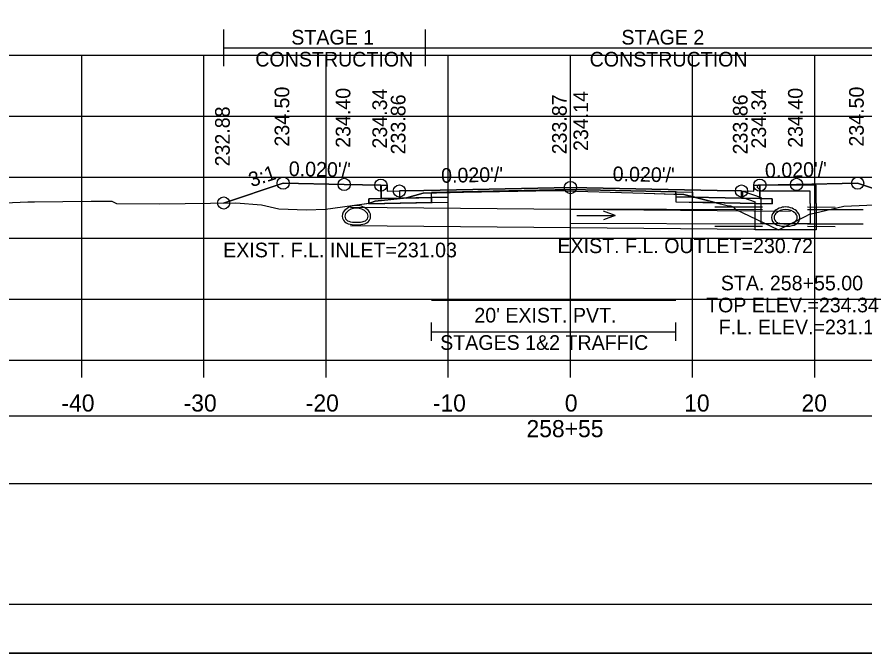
# Model space of a CAD drawing. Extents: x 1369627 to 1374022, y 380035 to 398173.
# Drawn here: x 1372053.2 to 1372122.6, y 393052.4 to 393104.5 of the extents above; entities that cross this region are included whole.
import ezdxf

# ---------------------------------------------------------------- set-up
doc = ezdxf.new("R2010")
doc.units = 0
for name, color, linetype in [('Default', 7, 'Continuous'), ('R_Alt Surface', 7, 'Continuous'), ('R_Axis', 7, 'Continuous'), ('R_Axis Annot', 7, 'Continuous'), ('R_Border', 7, 'Continuous'), ('R_Border Notes', 7, 'Continuous'), ('R_Drive', 7, 'Continuous'), ('R_Exist Surface', 7, 'Continuous'), ('R_Fin Surface', 7, 'Continuous'), ('R_Grid', 7, 'Continuous'), ('R_MOT', 7, 'Continuous'), ('R_No Plot', 7, 'Continuous'), ('R_Water', 7, 'Continuous'), ('R_Water Annot', 7, 'Continuous'), ('R_Xsect Elev', 7, 'Continuous'), ('R_Xsect Slope', 7, 'Continuous'), ('T_Vehicle Path Rt', 7, 'Continuous')]:
    doc.layers.add(name, color=color, linetype=linetype)

msp = doc.modelspace()

# ---------------------------------------------------------------- linework, layer by layer
at = {"layer": 'Default'}
for p, q in [((1372087.165, 393077.96), (1372087.165, 393079.46)), ((1372107.165, 393077.96), (1372107.165, 393079.46)), ((1372087.165, 393078.71), (1372107.165, 393078.71))]:
    msp.add_line(p, q, dxfattribs=at)
for points in [[(1372083.02, 393090.72), (1372083.52, 393090.72), (1372083.53, 393090.22), (1372084.53, 393090.24), (1372084.53, 393089.654), (1372083.03, 393089.624)], [(1372113.53, 393090.22), (1372113.54, 393090.72), (1372114.04, 393090.72), (1372114.03, 393089.624), (1372112.53, 393089.654), (1372112.53, 393090.24)], [(1371948.53, 393066.271), (1372248.53, 393066.271), (1372248.53, 393071.793), (1371948.53, 393071.793)]]:
    msp.add_lwpolyline(points, close=True, dxfattribs=at)
at = {"layer": 'R_Alt Surface'}
msp.add_lwpolyline([(1372083.03, 393090.721), (1372083.03, 393089.624), (1372084.53, 393089.654), (1372087.165, 393089.706), (1372087.165, 393090.123), (1372098.53, 393090.35), (1372107.165, 393090.178), (1372107.165, 393089.761), (1372112.53, 393089.654), (1372114.03, 393089.624), (1372114.031, 393090.721)], dxfattribs=at)
for points in [[(1372082.03, 393089.604), (1372083.03, 393089.624), (1372084.53, 393089.654), (1372087.165, 393089.706), (1372087.165, 393089.29), (1372082.03, 393089.187)], [(1372115.03, 393089.604), (1372114.03, 393089.624), (1372112.53, 393089.654), (1372107.165, 393089.761), (1372107.165, 393089.344), (1372115.03, 393089.187)]]:
    msp.add_lwpolyline(points, close=True, dxfattribs=at)
at = {"layer": 'R_Axis'}
for p, q in [((1371948.53, 393076.377), (1372248.53, 393076.377)), ((1372058.53, 393074.977), (1372058.53, 393076.377)), ((1372068.53, 393074.977), (1372068.53, 393076.377)), ((1372078.53, 393074.977), (1372078.53, 393076.377)), ((1372088.53, 393074.977), (1372088.53, 393076.377)), ((1372098.53, 393074.977), (1372098.53, 393076.377)), ((1372108.53, 393074.977), (1372108.53, 393076.377)), ((1372118.53, 393074.977), (1372118.53, 393076.377))]:
    msp.add_line(p, q, dxfattribs=at)
at = {"layer": 'R_Border'}
msp.add_line((1372256.71, 393056.377), (1371940.53, 393056.377), dxfattribs=at)
at = {"layer": 'R_Drive'}
for centre, radius, start, end in [((1372080.507, 393088.183), 0.646, 136.35152, 253.95293), ((1372081.02, 393087.694), 1.354, 43.64848, 136.35152), ((1372081.02, 393087.694), 1.146, 43.64848, 136.35152), ((1372081.532, 393088.183), 0.646, 286.04707, 43.64848), ((1372115.634, 393088.067), 0.646, 136.35152, 253.95293), ((1372116.147, 393087.578), 1.354, 43.64848, 136.35152), ((1372116.147, 393087.578), 1.146, 43.64848, 136.35152), ((1372116.659, 393088.067), 0.646, 286.04707, 43.64848), ((1372080.507, 393088.183), 0.438, 136.35152, 253.95293), ((1372081.532, 393088.183), 0.438, 286.04707, 43.64848), ((1372115.634, 393088.067), 0.438, 136.35152, 253.95293), ((1372116.659, 393088.067), 0.438, 286.04707, 43.64848), ((1372081.02, 393089.965), 2.5, 253.95293, 286.04707), ((1372081.02, 393089.965), 2.292, 253.95293, 286.04707), ((1372116.147, 393089.848), 2.5, 253.95293, 286.04707), ((1372116.147, 393089.848), 2.292, 253.95293, 286.04707)]:
    msp.add_arc(centre, radius, start, end, dxfattribs=at)
at = {"layer": 'R_Exist Surface'}
msp.add_lwpolyline([(1372052.244, 393089.273), (1372054.111, 393089.349), (1372054.66, 393089.365), (1372059.303, 393089.411), (1372060.693, 393089.411), (1372061, 393089.402), (1372061.385, 393089.213), (1372064.911, 393089.199), (1372071.149, 393089.265), (1372073.238, 393089.093), (1372074.657, 393088.767), (1372076.926, 393088.686), (1372078.477, 393088.758), (1372081.453, 393089.172), (1372082.073, 393089.252), (1372082.536, 393089.403), (1372085.11, 393089.671), (1372086.488, 393090.069), (1372089.769, 393090.136), (1372097.165, 393090.287), (1372104.567, 393090.055), (1372107.821, 393089.963), (1372111.368, 393089.045), (1372111.625, 393089.028), (1372111.845, 393088.933), (1372112.026, 393088.762), (1372115.555, 393087.069), (1372117.797, 393088.165), (1372118.112, 393088.334), (1372118.468, 393088.414), (1372120.905, 393089.004), (1372125.917, 393089.229)], dxfattribs=at)
at = {"layer": 'R_Fin Surface'}
msp.add_lwpolyline([(1372070.142, 393089.254), (1372075.02, 393090.88), (1372080.02, 393090.78), (1372083.02, 393090.72), (1372083.52, 393090.72), (1372083.53, 393090.22), (1372084.53, 393090.24), (1372086.53, 393090.28), (1372098.53, 393090.52), (1372110.53, 393090.28), (1372112.53, 393090.24), (1372113.53, 393090.22), (1372113.54, 393090.72), (1372114.04, 393090.72), (1372117.04, 393090.78), (1372122.04, 393090.88), (1372127.003, 393089.226)], dxfattribs=at)
at = {"layer": 'R_Grid'}
for p, q in [((1371948.53, 393101.377), (1372248.53, 393101.377)), ((1372058.53, 393076.377), (1372058.53, 393101.377)), ((1372068.53, 393076.377), (1372068.53, 393101.377)), ((1372078.53, 393076.377), (1372078.53, 393101.377)), ((1372088.53, 393076.377), (1372088.53, 393101.377)), ((1372098.53, 393076.377), (1372098.53, 393101.377)), ((1372108.53, 393076.377), (1372108.53, 393101.377)), ((1372118.53, 393076.377), (1372118.53, 393101.377)), ((1371948.53, 393096.377), (1372248.53, 393096.377)), ((1371948.53, 393091.377), (1372248.53, 393091.377)), ((1371948.53, 393086.377), (1372248.53, 393086.377)), ((1371948.53, 393081.377), (1372248.53, 393081.377)), ((1371948.53, 393076.377), (1372248.53, 393076.377))]:
    msp.add_line(p, q, dxfattribs=at)
at = {"layer": 'R_MOT'}
for p, q in [((1372070.149, 393100.477), (1372070.149, 393103.477)), ((1372086.678, 393100.477), (1372086.678, 393103.477)), ((1372070.149, 393101.977), (1372127.101, 393101.977))]:
    msp.add_line(p, q, dxfattribs=at)
at = {"layer": 'R_No Plot'}
for p, q in [((1372110.355, 393088.943), (1372114.256, 393088.932)), ((1372117.939, 393088.931), (1372120.188, 393088.926)), ((1372110.355, 393087.359), (1372114.256, 393087.348)), ((1372117.939, 393087.347), (1372120.188, 393087.342)), ((1371928.129, 393052.398), (1372261.462, 393052.398))]:
    msp.add_line(p, q, dxfattribs=at)
for points in [[(1371928.122, 393265.731), (1372261.462, 393265.731), (1372261.462, 393052.394), (1371928.122, 393052.394)], [(1372174.45, 393261.837), (1372194.07, 393261.837), (1372194.07, 393251.957), (1372210.182, 393251.957), (1372233.381, 393251.957), (1372233.381, 393219.286), (1372256.589, 393219.286), (1372256.71, 393056.377), (1371940.53, 393056.377), (1371940.53, 393261.837)], [(1372098.53, 393090.52), (1372086.53, 393090.28), (1372084.53, 393090.24), (1372084.53, 393089.654), (1372088.53, 393089.734), (1372088.53, 393090.15), (1372098.53, 393090.35), (1372108.53, 393090.15), (1372108.53, 393089.734), (1372112.53, 393089.654), (1372112.53, 393090.24), (1372110.53, 393090.28)], [(1372088.53, 393089.734), (1372084.53, 393089.654), (1372083.03, 393089.624), (1372082.03, 393089.604), (1372082.03, 393089.187), (1372088.53, 393089.317)], [(1372108.53, 393089.734), (1372112.53, 393089.654), (1372114.03, 393089.624), (1372115.03, 393089.604), (1372115.03, 393089.187), (1372108.53, 393089.317)]]:
    msp.add_lwpolyline(points, close=True, dxfattribs=at)
for points in [[(1372083.02, 393090.72), (1372083.03, 393089.624), (1372084.53, 393089.654), (1372088.53, 393089.734), (1372088.53, 393090.15), (1372098.53, 393090.35), (1372108.53, 393090.15), (1372108.53, 393089.734), (1372112.53, 393089.654), (1372114.03, 393089.624), (1372114.04, 393090.72)], [(1372087.165, 393081.287), (1372107.165, 393081.287)]]:
    msp.add_lwpolyline(points, dxfattribs=at)
for centre in [(1372075.02, 393090.878), (1372080.02, 393090.778), (1372117.04, 393090.778), (1372122.04, 393090.878), (1372083.02, 393090.718), (1372084.53, 393090.238), (1372098.53, 393090.518), (1372112.53, 393090.238), (1372114.04, 393090.718), (1372070.149, 393089.255)]:
    msp.add_circle(centre, 0.5, dxfattribs=at)
at = {"layer": 'R_Water'}
for p, q in [((1372113.814, 393090.552), (1372113.897, 393090.717)), ((1372118.647, 393090.717), (1372113.897, 393090.717)), ((1372118.647, 393089.217), (1372118.647, 393090.717)), ((1372112.647, 393090.237), (1372114.147, 393089.717)), ((1372113.814, 393090.552), (1372114.147, 393090.217)), ((1372118.147, 393090.217), (1372114.147, 393090.217)), ((1372118.147, 393089.217), (1372118.147, 393090.217)), ((1372112.647, 393089.708), (1372113.647, 393089.361)), ((1372113.647, 393089.217), (1372113.647, 393089.361)), ((1372114.147, 393089.217), (1372114.147, 393089.717)), ((1372080.543, 393088.907), (1372116.543, 393088.597)), ((1372098.564, 393088.767), (1372114.256, 393088.723)), ((1372117.939, 393088.722), (1372122.485, 393088.712)), ((1372080.53, 393087.407), (1372116.53, 393087.097)), ((1372098.561, 393087.6), (1372114.256, 393087.557)), ((1372117.939, 393087.556), (1372122.482, 393087.546))]:
    msp.add_line(p, q, dxfattribs=at)
for points in [[(1372112.647, 393089.708), (1372112.647, 393090.237)], [(1372118.647, 393089.217), (1372118.647, 393087.056), (1372116.147, 393087.056), (1372113.647, 393087.056), (1372113.647, 393089.217)], [(1372118.147, 393089.217), (1372118.147, 393087.556), (1372116.147, 393087.556), (1372114.147, 393087.556), (1372114.147, 393089.217)]]:
    msp.add_lwpolyline(points, dxfattribs=at)
at = {"layer": 'R_Water Annot'}
for p, q in [((1372102.187, 393088.229), (1372101.226, 393088.579)), ((1372099.045, 393088.229), (1372102.187, 393088.229)), ((1372102.187, 393088.229), (1372101.226, 393087.879))]:
    msp.add_line(p, q, dxfattribs=at)
at = {"layer": 'R_Xsect Elev'}
msp.add_line((1372098.53, 393090.244), (1372098.53, 393100.244), dxfattribs=at)
at = {"layer": 'T_Vehicle Path Rt'}
for p, q in [((1372083.03, 393089.624), (1372083.02, 393090.72)), ((1372114.04, 393090.72), (1372114.03, 393089.624)), ((1372086.488, 393090.069), (1372085.11, 393089.671)), ((1372087.165, 393090.083), (1372086.488, 393090.069)), ((1372087.165, 393089.706), (1372087.165, 393090.083)), ((1372107.165, 393089.981), (1372107.165, 393090.178)), ((1372107.165, 393089.981), (1372107.165, 393089.761)), ((1372082.03, 393089.604), (1372083.03, 393089.624)), ((1372082.03, 393089.246), (1372082.03, 393089.604)), ((1372082.03, 393089.246), (1372082.03, 393089.187)), ((1372085.11, 393089.665), (1372087.165, 393089.706)), ((1372108.722, 393089.73), (1372107.165, 393089.761)), ((1372107.165, 393089.761), (1372108.722, 393089.73)), ((1372110.467, 393089.278), (1372108.722, 393089.73)), ((1372110.467, 393089.278), (1372111.368, 393089.045))]:
    msp.add_line(p, q, dxfattribs=at)
for points in [[(1372083.02, 393090.72), (1372080.02, 393090.78), (1372075.02, 393090.88), (1372070.142, 393089.254)], [(1372127.003, 393089.226), (1372122.04, 393090.88), (1372117.04, 393090.78), (1372114.04, 393090.72)], [(1372107.165, 393090.178), (1372098.53, 393090.35), (1372087.165, 393090.123), (1372087.165, 393090.083)], [(1372087.165, 393090.083), (1372089.769, 393090.136), (1372097.165, 393090.287), (1372104.567, 393090.055), (1372107.165, 393089.981)], [(1372108.722, 393089.73), (1372107.821, 393089.963), (1372107.165, 393089.981)], [(1372070.142, 393089.254), (1372071.149, 393089.265), (1372073.238, 393089.093), (1372074.657, 393088.767), (1372076.926, 393088.686), (1372078.477, 393088.758), (1372081.453, 393089.172), (1372082.03, 393089.246)], [(1372082.03, 393089.187), (1372087.165, 393089.29), (1372087.165, 393089.706), (1372085.11, 393089.665), (1372085.038, 393089.664)], [(1372085.038, 393089.664), (1372083.03, 393089.454), (1372082.536, 393089.403), (1372082.073, 393089.252), (1372082.03, 393089.246)], [(1372085.11, 393089.671), (1372085.11, 393089.665)], [(1372107.165, 393089.761), (1372107.165, 393089.344), (1372110.467, 393089.278)], [(1372114.03, 393089.624), (1372115.03, 393089.604), (1372115.03, 393089.187), (1372110.467, 393089.278)], [(1372111.368, 393089.045), (1372111.625, 393089.028), (1372111.845, 393088.933), (1372112.026, 393088.762), (1372115.555, 393087.069), (1372117.797, 393088.165), (1372118.112, 393088.334), (1372118.468, 393088.414), (1372120.905, 393089.004), (1372125.917, 393089.229), (1372127.003, 393089.226)]]:
    msp.add_lwpolyline(points, dxfattribs=at)

# ---------------------------------------------------------------- texts
at = {"layer": 'R_Axis Annot'}
for s, height, p in [("20' EXIST. PVT.", 1.2, (1372090.668, 393079.468)), ('STAGES 1&2 TRAFFIC', 1.2, (1372087.872, 393077.228)), ('-40', 1.4, (1372056.871, 393072.177)), ('-30', 1.4, (1372066.871, 393072.177)), ('-20', 1.4, (1372076.871, 393072.177)), ('-10', 1.4, (1372087.268, 393072.177)), ('0', 1.4, (1372098.072, 393072.177)), ('10', 1.4, (1372107.841, 393072.177)), ('20', 1.4, (1372117.444, 393072.177)), ('258+55', 1.4, (1372094.936, 393070.077))]:
    msp.add_text(s, height=height, dxfattribs=at).set_placement(p)
at = {"layer": 'R_Border Notes'}
for s, p in [('EXIST. F.L. INLET=231.03', (1372070.108, 393084.807)), ('EXIST. F.L. OUTLET=230.72', (1372097.47, 393085.151))]:
    msp.add_text(s, height=1.2, dxfattribs=at).set_placement(p)
at = {"layer": 'R_MOT'}
for s, p in [('STAGE 1', (1372075.682, 393102.233)), ('STAGE 2', (1372102.705, 393102.233)), ('CONSTRUCTION', (1372072.739, 393100.433)), ('CONSTRUCTION', (1372100.102, 393100.433))]:
    msp.add_text(s, height=1.2, dxfattribs=at).set_placement(p)
at = {"layer": 'R_Water Annot'}
for s, p in [('STA. 258+55.00', (1372110.841, 393082.102)), ('TOP ELEV.=234.34', (1372109.637, 393080.302)), ('F.L. ELEV.=231.18', (1372110.667, 393078.502))]:
    msp.add_text(s, height=1.2, dxfattribs=at).set_placement(p)
at = {"layer": 'R_Xsect Elev'}
for s, p in [('234.50', (1372075.52, 393093.878)), ('234.40', (1372080.52, 393093.778)), ('234.34', (1372083.52, 393093.718)), ('234.14', (1372099.981, 393093.518)), ('234.34', (1372114.54, 393093.718)), ('234.40', (1372117.54, 393093.778)), ('234.50', (1372122.54, 393093.878)), ('233.86', (1372085.03, 393093.238)), ('233.87', (1372098.23, 393093.244)), ('233.86', (1372113.03, 393093.238)), ('232.88', (1372070.649, 393092.255))]:
    msp.add_text(s, height=1.2, rotation=90, dxfattribs=at).set_placement(p)
at = {"layer": 'R_Xsect Slope'}
for s, rotation, p in [("0.020'/'", 358.85424, (1372075.47, 393091.469)), ("0.020'/'", 1.14576, (1372114.466, 393091.327)), ('3:1', 18.43323, (1372072.426, 393090.541)), ("0.020'/'", 1.14576, (1372087.956, 393090.907)), ("0.020'/'", 358.85424, (1372101.98, 393091.049))]:
    msp.add_text(s, height=1.2, rotation=rotation, dxfattribs=at).set_placement(p)

doc.saveas('drawing.dxf')
